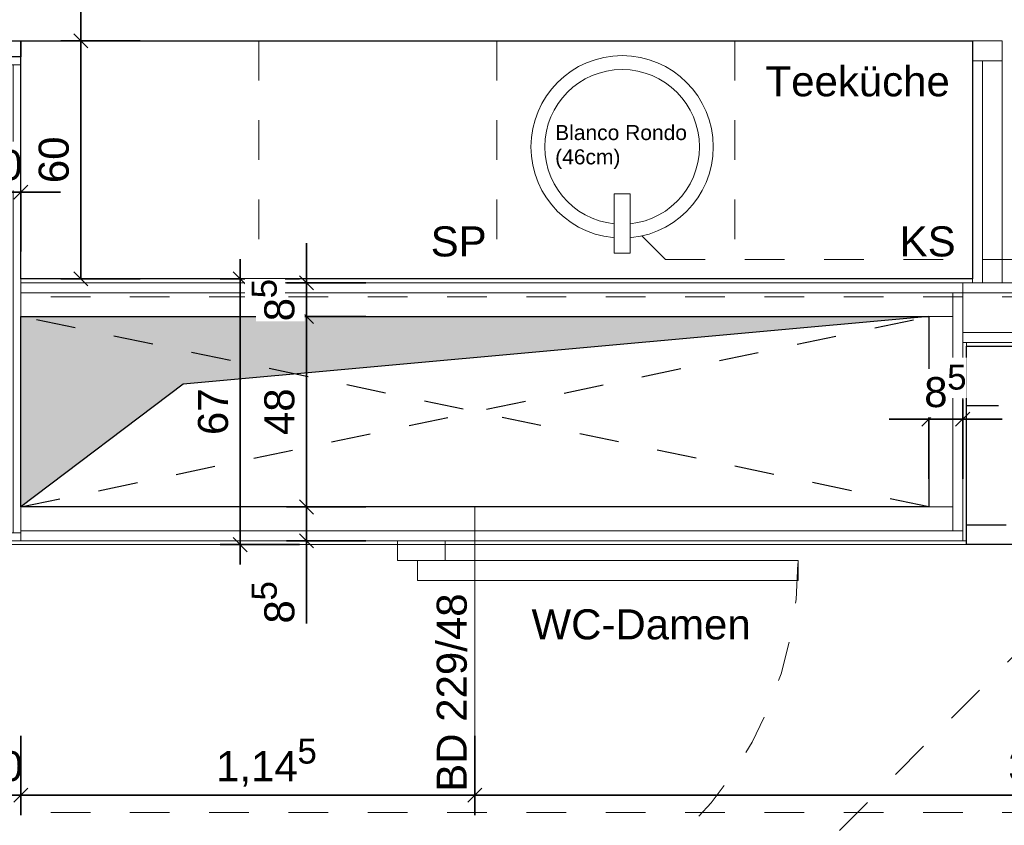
# Model space of a CAD drawing. Header units: metres. Extents: x -13 to 93, y -119 to 25.
# Tile 586 of 656: x 8.65 to 11.13, y -23.18 to -21.15. Entities that reach past the tile are written whole.
import ezdxf

# ---------------------------------------------------------------- set-up
doc = ezdxf.new("R2010")
doc.units = ezdxf.units.M
doc.header["$LTSCALE"] = 0.00508
doc.header["$PDMODE"] = 1
doc.header["$PDSIZE"] = -2
for name, pattern in [('STYLE_05', [0.19684, 0.069505, -0.127335]), ('STYLE_06', [1.0537, 0.590515, -0.19684, 0.069505, -0.19684]), ('STYLE_11', [0.393677, 0.196838, -0.196838])]:
    doc.linetypes.add(name, pattern=pattern)
doc.layers.get('0').update_dxf_attribs({"lineweight": 18})
for name, color, linetype, lineweight in [('3-4-0 Innenwände', 7, 'Continuous', 35), ('3-4-2-2 NTragIW GK', 7, 'Continuous', 35), ('3-4-4 ITüren', 7, 'Continuous', 25), ('3-4-5 IWBekleidungen', 7, 'Continuous', 25), ('3-5-1-1 DeckenDurchb', 7, 'Continuous', 25), ('3-5-1-1 DeckenDurchb VED', 7, 'STYLE_11', 25), ('3-7-1 Teeküchen', 7, 'Continuous', 25), ('4-1-1 Abwasseranlgn', 7, 'Continuous', 25), ('4-1-2-1 Sanitärobjekte', 7, 'Continuous', 25), ('6-1-0 Ausstattung', 7, 'Continuous', 25), ('Bemaßung', 7, 'Continuous', 18), ('Plan-Achsen-Fassade', 1, 'STYLE_06', 18), ('Plan-Text-Kerne', 7, 'Continuous', 13)]:
    doc.layers.add(name, color=color, linetype=linetype, lineweight=lineweight)
doc.layers.get('0').freeze()
doc.styles.add('Arial', font='ARIAL.TTF')
doc.dimstyles.new('MTZ_200', dxfattribs={"dimtxt": 0.075762, "dimasz": 0.000706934, "dimexe": 0.001, "dimexo": 0.003, "dimgap": 0.0001, "dimtad": 1, "dimdec": 4, "dimzin": 11, "dimtxsty": 'Arial', "dimblk": 'VW_SLASH', "dimcen": 0, "dimdle": 0.001, "dimazin": 0, "dimtfac": 1, "dimtdec": 4, "dimtix": 1, "dimtmove": 0, "dimatfit": 0, "dimldrblk": 'VW_FILLEDARROW', "dimfxl": 0, "dimfrac": 2, "dimtolj": 1, "dimtzin": 11, "dimarcsym": 0})

# ---------------------------------------------------------------- blocks, each defined once
blk = doc.blocks.new('*U551')
at = {"layer": '3-5-1-1 DeckenDurchb VED'}
for p, q in [((1, -4.43), (3.29, -3.95)), ((3.29, -4.43), (1, -3.95))]:
    blk.add_line(p, q, dxfattribs=at)
blk.add_lwpolyline([(1, -3.95), (3.29, -3.95), (3.29, -4.43), (1, -4.43)], close=True, dxfattribs=at)
blk = doc.blocks.new('kern_DD_e0-e4_standard')
at = {"layer": '3-5-1-1 DeckenDurchb VED', "color": 7}
blk.add_blockref('*U551', (0, 0), dxfattribs=at)
blk = doc.blocks.new('*U367')
at = {"layer": '3-4-4 ITüren', "color": 7, "linetype": 'Continuous', "lineweight": 18}
for points in [[(1.95, -4.515), (2.07, -4.515), (2.07, -4.565), (1.95, -4.565)], [(2, -4.565), (2.96, -4.565), (2.96, -4.615), (2, -4.615)], [(1.95, -5.525), (2.07, -5.525), (2.07, -5.575), (1.95, -5.575)]]:
    blk.add_lwpolyline(points, close=True, dxfattribs=at)
at = {"layer": '3-4-4 ITüren', "color": 7, "linetype": 'STYLE_05', "lineweight": 18}
blk.add_arc((2, -4.565), 0.96, 270, 0, dxfattribs=at)
blk = doc.blocks.new('*U394')
at = {"layer": '6-1-0 Ausstattung', "linetype": 'STYLE_05'}
for points in [[(3.385, -4.025), (5.665, -4.025), (5.665, -4.175), (3.385, -4.175)], [(3.385, -4.475), (5.665, -4.475), (5.665, -4.525), (3.385, -4.525)]]:
    blk.add_lwpolyline(points, close=True, dxfattribs=at)
at = {"layer": '6-1-0 Ausstattung'}
blk.add_lwpolyline([(3.385, -4.025), (5.635, -4.025), (5.635, -4.525), (3.385, -4.525)], close=True, dxfattribs=at)
blk = doc.blocks.new('*U395')
at = {"layer": '4-1-1 Abwasseranlgn', "color": 5, "linetype": 'STYLE_05', "lineweight": 13}
for p, q in [((2.6257, -3.8064), (2.5208, -3.7014)), ((2.6257, -3.8064), (3.5648, -3.8064)), ((3.7006, -4.6091), (2.837, -5.4727))]:
    blk.add_line(p, q, dxfattribs=at)
blk = doc.blocks.new('*D401')
at = {"layer": 'Bemaßung', "color": 0, "linetype": 'Continuous', "lineweight": -2}
for p, q in [((0.9, -3.7861), (0.9, -3.5861)), ((1, -3.7861), (1, -3.5861)), ((0.9, -3.6361), (0.8, -3.6361)), ((1, -3.6361), (0.9, -3.6361)), ((1, -3.6361), (1.1, -3.6361))]:
    blk.add_line(p, q, dxfattribs=at)
at = {"layer": 'Bemaßung', "color": 0, "linetype": 'Continuous', "lineweight": 20}
for p, q in [((0.8823, -3.6537), (0.9177, -3.6184)), ((1.0177, -3.6184), (0.9823, -3.6537))]:
    blk.add_line(p, q, dxfattribs=at)
at = {"layer": 'Defpoints', "color": 0, "lineweight": 0}
for p in [(0.9, -3.7834), (1, -3.7834)]:
    blk.add_point(p, dxfattribs=at)
at = {"color": 0, "linetype": 'Continuous', "lineweight": -2}
blk.add_wipeout([(0.8861, -3.6314), (1.0036, -3.6314), (1.0036, -3.5094), (0.8861, -3.5094)], dxfattribs=at).dxf.layer = 'Bemaßung'
at = {"layer": 'Defpoints', "color": 0, "lineweight": 0}
blk.add_point((0.9, -3.6361), dxfattribs=at)
at = {"layer": 'Bemaßung', "color": 0, "insert": (0.8861, -3.5299), "char_height": 0.07576, "attachment_point": 1, "line_spacing_factor": 0.967741, "style": 'Arial'}
blk.add_mtext('10', dxfattribs=at)
blk = doc.blocks.new('VW_FILLEDARROW')
at = {"color": 0, "lineweight": -2}
blk.add_solid([(0, 0), (0, 0), (0, 0)], dxfattribs=at)
blk = doc.blocks.new('VW_SLASH')
at = {"color": 0, "linetype": 'ByBlock', "lineweight": -2}
blk.add_line((0, 0), (-1, 0), dxfattribs=at)
at = {"color": 0, "linetype": 'ByBlock', "lineweight": 20}
blk.add_line((0, 0), (0, 0), dxfattribs=at)
blk = doc.blocks.new('*U123')
at = {"color": 7, "linetype": 'Continuous', "lineweight": 18}
blk.add_wipeout([(0.23, 0), (0.2256, -0.0449), (0.2125, -0.088), (0.1912, -0.1278), (0.1626, -0.1626), (0.1278, -0.1912), (0.088, -0.2125), (0.0449, -0.2256), (0, -0.23), (-0.0449, -0.2256), (-0.088, -0.2125), (-0.1278, -0.1912), (-0.1626, -0.1626), (-0.1912, -0.1278), (-0.2125, -0.088), (-0.2256, -0.0449), (-0.23, 0), (-0.2256, 0.0449), (-0.2125, 0.088), (-0.1912, 0.1278), (-0.1626, 0.1626), (-0.1278, 0.1912), (-0.088, 0.2125), (-0.0449, 0.2256), (0, 0.23), (0.0449, 0.2256), (0.088, 0.2125), (0.1278, 0.1912), (0.1626, 0.1626), (0.1912, 0.1278), (0.2125, 0.088), (0.2256, 0.0449)], dxfattribs=at).dxf.layer = '4-1-2-1 Sanitärobjekte'
at = {"layer": '4-1-2-1 Sanitärobjekte', "color": 7, "linetype": 'Continuous', "lineweight": 18}
blk.add_circle((0, 0), 0.23, dxfattribs=at)
at = {"color": 7, "linetype": 'Continuous', "lineweight": 18}
blk.add_wipeout([(0.195, 0), (0.1913, -0.038), (0.1802, -0.0746), (0.1621, -0.1083), (0.1379, -0.1379), (0.1083, -0.1621), (0.0746, -0.1802), (0.038, -0.1913), (0, -0.195), (-0.038, -0.1913), (-0.0746, -0.1802), (-0.1083, -0.1621), (-0.1379, -0.1379), (-0.1621, -0.1083), (-0.1802, -0.0746), (-0.1913, -0.038), (-0.195, 0), (-0.1913, 0.038), (-0.1802, 0.0746), (-0.1621, 0.1083), (-0.1379, 0.1379), (-0.1083, 0.1621), (-0.0746, 0.1802), (-0.038, 0.1913), (0, 0.195), (0.038, 0.1913), (0.0746, 0.1802), (0.1083, 0.1621), (0.1379, 0.1379), (0.1621, 0.1083), (0.1802, 0.0746), (0.1913, 0.038)], dxfattribs=at).dxf.layer = '4-1-2-1 Sanitärobjekte'
at = {"layer": '4-1-2-1 Sanitärobjekte', "color": 7, "linetype": 'Continuous', "lineweight": 18}
blk.add_circle((0, 0), 0.195, dxfattribs=at)
at = {"layer": '4-1-2-1 Sanitärobjekte', "color": 7, "insert": (-0.1689, 0.0551), "char_height": 0.037881, "attachment_point": 1, "line_spacing_factor": 0.970546, "style": 'Arial'}
blk.add_mtext('Blanco Rondo \\P(46cm)', dxfattribs=at)
at = {"color": 7, "linetype": 'Continuous', "lineweight": 18}
blk.add_wipeout([(-0.02, -0.118), (0.02, -0.118), (0.02, -0.268), (-0.02, -0.268)], dxfattribs=at).dxf.layer = '4-1-2-1 Sanitärobjekte'
at = {"layer": '4-1-2-1 Sanitärobjekte', "color": 7, "linetype": 'Continuous', "lineweight": 18}
blk.add_lwpolyline([(-0.02, -0.118), (0.02, -0.118), (0.02, -0.268), (-0.02, -0.268)], close=True, dxfattribs=at)
blk = doc.blocks.new('spühlbecken_blanco_rondo')
at = {"layer": '4-1-2-1 Sanitärobjekte', "color": 7}
blk.add_blockref('*U123', (0, 0), dxfattribs=at)
blk = doc.blocks.new('*D404')
at = {"layer": 'Bemaßung', "color": 0, "linetype": 'Continuous', "lineweight": -2}
for p, q in [((1.5526, -3.855), (1.5526, -3.805)), ((1.7026, -3.855), (1.5026, -3.855)), ((1.5526, -4.525), (1.5526, -3.855)), ((1.7026, -4.525), (1.5026, -4.525)), ((1.5526, -4.575), (1.5526, -4.525))]:
    blk.add_line(p, q, dxfattribs=at)
at = {"layer": 'Bemaßung', "color": 0, "linetype": 'Continuous', "lineweight": 20}
for p, q in [((1.5703, -3.8727), (1.5349, -3.8373)), ((1.5349, -4.5073), (1.5703, -4.5427))]:
    blk.add_line(p, q, dxfattribs=at)
at = {"layer": 'Defpoints', "color": 0, "lineweight": 0}
for p in [(1.9137, -3.855), (1.5526, -4.525), (1.8037, -4.525)]:
    blk.add_point(p, dxfattribs=at)
at = {"color": 0, "linetype": 'Continuous', "lineweight": -2}
blk.add_wipeout([(1.5479, -4.2487), (1.5479, -4.1313), (1.4259, -4.1313), (1.4259, -4.2487)], dxfattribs=at).dxf.layer = 'Bemaßung'
at = {"layer": 'Bemaßung', "color": 0, "insert": (1.4464, -4.2487), "char_height": 0.07576, "attachment_point": 1, "rotation": 90, "line_spacing_factor": 0.967741, "style": 'Arial'}
blk.add_mtext('67', dxfattribs=at)
blk = doc.blocks.new('*D405')
at = {"layer": 'Bemaßung', "color": 0, "linetype": 'Continuous', "lineweight": 20}
for p, q in [((1.1685, -3.2727), (1.1332, -3.2373)), ((1.1332, -3.8373), (1.1685, -3.8727))]:
    blk.add_line(p, q, dxfattribs=at)
at = {"layer": 'Bemaßung', "color": 0, "linetype": 'Continuous', "lineweight": -2}
for p, q in [((1.3009, -3.255), (1.1009, -3.255)), ((1.1509, -3.305), (1.1509, -3.255)), ((1.1509, -3.255), (1.1509, -3.855)), ((1.1509, -3.855), (1.1509, -3.805)), ((1.3009, -3.855), (1.1009, -3.855))]:
    blk.add_line(p, q, dxfattribs=at)
at = {"layer": 'Defpoints', "color": 0, "lineweight": 0}
for p in [(1.1509, -3.255), (1.8137, -3.255), (1.9137, -3.855)]:
    blk.add_point(p, dxfattribs=at)
at = {"color": 0, "linetype": 'Continuous', "lineweight": -2}
blk.add_wipeout([(1.1462, -3.6137), (1.1462, -3.4963), (1.0241, -3.4963), (1.0241, -3.6137)], dxfattribs=at).dxf.layer = 'Bemaßung'
at = {"layer": 'Bemaßung', "color": 0, "insert": (1.0447, -3.6137), "char_height": 0.07576, "attachment_point": 1, "rotation": 90, "line_spacing_factor": 0.967741, "style": 'Arial'}
blk.add_mtext('60', dxfattribs=at)
blk = doc.blocks.new('*D406')
at = {"layer": 'Bemaßung', "color": 0, "linetype": 'Continuous', "lineweight": -2}
for p, q in [((1.7199, -4.43), (1.7199, -4.33)), ((1.8699, -4.43), (1.6699, -4.43)), ((1.7199, -4.43), (1.7199, -4.515)), ((1.8699, -4.515), (1.6699, -4.515)), ((1.7199, -4.515), (1.7199, -4.7239))]:
    blk.add_line(p, q, dxfattribs=at)
at = {"layer": 'Bemaßung', "color": 0, "linetype": 'Continuous', "lineweight": 20}
for p, q in [((1.7022, -4.4123), (1.7375, -4.4477)), ((1.7375, -4.5327), (1.7022, -4.4973))]:
    blk.add_line(p, q, dxfattribs=at)
at = {"layer": 'Defpoints', "color": 0, "lineweight": 0}
for p in [(2.5917, -4.43), (1.7199, -4.515), (2.5917, -4.515)]:
    blk.add_point(p, dxfattribs=at)
at = {"color": 0, "linetype": 'Continuous', "lineweight": -2}
blk.add_wipeout([(1.7152, -4.7239), (1.7152, -4.6653), (1.5931, -4.6653), (1.5931, -4.7239)], dxfattribs=at).dxf.layer = 'Bemaßung'
at = {"layer": 'Bemaßung', "color": 0, "insert": (1.6137, -4.7239), "char_height": 0.0758, "attachment_point": 1, "rotation": 90, "line_spacing_factor": 0.967741, "style": 'Arial'}
blk.add_mtext('8', dxfattribs=at)
at = {"color": 0, "linetype": 'Continuous', "lineweight": -2}
blk.add_wipeout([(1.6662, -4.6659), (1.6662, -4.6169), (1.5649, -4.6169), (1.5649, -4.6659)], dxfattribs=at).dxf.layer = 'Bemaßung'
at = {"layer": 'Bemaßung', "color": 0, "insert": (1.582, -4.6414), "char_height": 0.0631, "attachment_point": 2, "rotation": 90, "line_spacing_factor": 0.967741, "style": 'Arial'}
blk.add_mtext('5', dxfattribs=at)
blk = doc.blocks.new('*D407')
at = {"layer": 'Bemaßung', "color": 0, "linetype": 'Continuous', "lineweight": 20}
for p, q in [((1.7375, -3.9677), (1.7022, -3.9323)), ((1.7022, -4.4123), (1.7375, -4.4477))]:
    blk.add_line(p, q, dxfattribs=at)
at = {"layer": 'Bemaßung', "color": 0, "linetype": 'Continuous', "lineweight": -2}
for p, q in [((1.8699, -3.95), (1.6699, -3.95)), ((1.7199, -4), (1.7199, -3.95)), ((1.7199, -3.95), (1.7199, -4.43)), ((1.7199, -4.43), (1.7199, -4.38)), ((1.8699, -4.43), (1.6699, -4.43))]:
    blk.add_line(p, q, dxfattribs=at)
at = {"layer": 'Defpoints', "color": 0, "lineweight": 0}
for p in [(1.7199, -3.95), (2.5999, -3.95), (2.5999, -4.43)]:
    blk.add_point(p, dxfattribs=at)
at = {"color": 0, "linetype": 'Continuous', "lineweight": -2}
blk.add_wipeout([(1.7152, -4.2487), (1.7152, -4.1313), (1.5931, -4.1313), (1.5931, -4.2487)], dxfattribs=at).dxf.layer = 'Bemaßung'
at = {"layer": 'Bemaßung', "color": 0, "insert": (1.6137, -4.2487), "char_height": 0.07576, "attachment_point": 1, "rotation": 90, "line_spacing_factor": 0.967741, "style": 'Arial'}
blk.add_mtext('48', dxfattribs=at)
blk = doc.blocks.new('*D408')
at = {"layer": 'Bemaßung', "color": 0, "linetype": 'Continuous', "lineweight": -2}
for p, q in [((1.1509, -2.215), (1.1509, -2.165)), ((1.3009, -2.215), (1.1009, -2.215)), ((1.1509, -3.255), (1.1509, -2.215)), ((1.3009, -3.255), (1.1009, -3.255)), ((1.1509, -3.305), (1.1509, -3.255))]:
    blk.add_line(p, q, dxfattribs=at)
at = {"layer": 'Bemaßung', "color": 0, "linetype": 'Continuous', "lineweight": 20}
for p, q in [((1.1685, -2.2327), (1.1332, -2.1973)), ((1.1332, -3.2373), (1.1685, -3.2727))]:
    blk.add_line(p, q, dxfattribs=at)
at = {"layer": 'Defpoints', "color": 0, "lineweight": 0}
for p in [(1.9137, -2.215), (1.1509, -3.255), (1.8137, -3.255)]:
    blk.add_point(p, dxfattribs=at)
at = {"color": 0, "linetype": 'Continuous', "lineweight": -2}
blk.add_wipeout([(1.1462, -2.8377), (1.1462, -2.632), (1.0241, -2.632), (1.0241, -2.8377)], dxfattribs=at).dxf.layer = 'Bemaßung'
at = {"layer": 'Bemaßung', "color": 0, "insert": (1.0447, -2.8377), "char_height": 0.07576, "attachment_point": 1, "rotation": 90, "line_spacing_factor": 0.967741, "style": 'Arial'}
blk.add_mtext('1,04', dxfattribs=at)
blk = doc.blocks.new('*U422')
at = {"layer": '3-5-1-1 DeckenDurchb', "linetype": 'Continuous', "lineweight": 0}
blk.add_hatch(color=19, dxfattribs=at).paths.add_polyline_path([(1, -4.43), (1, -3.95), (3.29, -3.95), (1.4089, -4.1201)])
at = {"layer": '3-5-1-1 DeckenDurchb'}
for points in [[(1, -4.43), (1, -3.95), (3.29, -3.95), (1.4089, -4.1201)], [(1, -3.95), (3.29, -3.95), (3.29, -4.43), (1, -4.43)]]:
    blk.add_lwpolyline(points, close=True, dxfattribs=at)
blk = doc.blocks.new('*D424')
at = {"layer": 'Bemaßung', "color": 0, "linetype": 'Continuous', "lineweight": -2}
for p, q in [((1.7199, -3.865), (1.7199, -3.765)), ((1.8699, -3.865), (1.6699, -3.865)), ((1.7199, -3.865), (1.7199, -3.95)), ((1.8699, -3.95), (1.6699, -3.95)), ((1.7199, -3.95), (1.7199, -4.05))]:
    blk.add_line(p, q, dxfattribs=at)
at = {"layer": 'Bemaßung', "color": 0, "linetype": 'Continuous', "lineweight": 20}
for p, q in [((1.7022, -3.8473), (1.7375, -3.8827)), ((1.7375, -3.9677), (1.7022, -3.9323))]:
    blk.add_line(p, q, dxfattribs=at)
at = {"layer": 'Defpoints', "color": 0, "lineweight": 0}
for p in [(2.5999, -3.865), (2.5999, -3.95)]:
    blk.add_point(p, dxfattribs=at)
at = {"color": 0, "linetype": 'Continuous', "lineweight": -2}
blk.add_wipeout([(1.7152, -3.962), (1.7152, -3.9035), (1.5931, -3.9035), (1.5931, -3.962)], dxfattribs=at).dxf.layer = 'Bemaßung'
at = {"layer": 'Defpoints', "color": 0, "lineweight": 0}
blk.add_point((1.7199, -3.95), dxfattribs=at)
at = {"layer": 'Bemaßung', "color": 0, "insert": (1.6137, -3.962), "char_height": 0.0758, "attachment_point": 1, "rotation": 90, "line_spacing_factor": 0.967741, "style": 'Arial'}
blk.add_mtext('8', dxfattribs=at)
at = {"color": 0, "linetype": 'Continuous', "lineweight": -2}
blk.add_wipeout([(1.6662, -3.9041), (1.6662, -3.8551), (1.5649, -3.8551), (1.5649, -3.9041)], dxfattribs=at).dxf.layer = 'Bemaßung'
at = {"layer": 'Bemaßung', "color": 0, "insert": (1.582, -3.8796), "char_height": 0.0631, "attachment_point": 2, "rotation": 90, "line_spacing_factor": 0.967741, "style": 'Arial'}
blk.add_mtext('5', dxfattribs=at)
blk = doc.blocks.new('*D425')
at = {"layer": 'Bemaßung', "color": 0, "linetype": 'Continuous', "lineweight": -2}
for p, q in [((3.29, -4.3587), (3.29, -4.1587)), ((3.375, -4.3587), (3.375, -4.1587)), ((3.29, -4.2087), (3.19, -4.2087)), ((3.375, -4.2087), (3.29, -4.2087)), ((3.375, -4.2087), (3.475, -4.2087))]:
    blk.add_line(p, q, dxfattribs=at)
at = {"layer": 'Bemaßung', "color": 0, "linetype": 'Continuous', "lineweight": 20}
for p, q in [((3.2723, -4.2264), (3.3077, -4.191)), ((3.3927, -4.191), (3.3573, -4.2264))]:
    blk.add_line(p, q, dxfattribs=at)
at = {"layer": 'Defpoints', "color": 0, "lineweight": 0}
for p in [(3.29, -4.43), (3.375, -4.43)]:
    blk.add_point(p, dxfattribs=at)
at = {"color": 0, "linetype": 'Continuous', "lineweight": -2}
blk.add_wipeout([(3.278, -4.204), (3.3365, -4.204), (3.3365, -4.082), (3.278, -4.082)], dxfattribs=at).dxf.layer = 'Bemaßung'
at = {"layer": 'Defpoints', "color": 0, "lineweight": 0}
blk.add_point((3.29, -4.2087), dxfattribs=at)
at = {"layer": 'Bemaßung', "color": 0, "insert": (3.278, -4.1025), "char_height": 0.0758, "attachment_point": 1, "line_spacing_factor": 0.967741, "style": 'Arial'}
blk.add_mtext('8', dxfattribs=at)
at = {"color": 0, "linetype": 'Continuous', "lineweight": -2}
blk.add_wipeout([(3.3359, -4.155), (3.3849, -4.155), (3.3849, -4.0537), (3.3359, -4.0537)], dxfattribs=at).dxf.layer = 'Bemaßung'
at = {"layer": 'Bemaßung', "color": 0, "insert": (3.3604, -4.0709), "char_height": 0.0631, "attachment_point": 2, "line_spacing_factor": 0.967741, "style": 'Arial'}
blk.add_mtext('5', dxfattribs=at)
blk = doc.blocks.new('*D431')
at = {"layer": 'Bemaßung', "color": 0, "linetype": 'Continuous', "lineweight": -2}
for p, q in [((0.9, -5.0067), (0.9, -5.2067)), ((1, -5.0067), (1, -5.2067)), ((0.9, -5.1567), (0.8, -5.1567)), ((0.9, -5.1567), (1, -5.1567)), ((1, -5.1567), (1.1, -5.1567))]:
    blk.add_line(p, q, dxfattribs=at)
at = {"layer": 'Bemaßung', "color": 0, "linetype": 'Continuous', "lineweight": 20}
for p, q in [((0.8823, -5.1743), (0.9177, -5.139)), ((1.0177, -5.139), (0.9823, -5.1743))]:
    blk.add_line(p, q, dxfattribs=at)
at = {"layer": 'Defpoints', "color": 0, "lineweight": 0}
for p in [(0.9, -4.3255), (1, -4.43), (1, -5.1567)]:
    blk.add_point(p, dxfattribs=at)
at = {"layer": 'Bemaßung', "color": 0, "insert": (0.8872, -5.0455), "char_height": 0.07576, "attachment_point": 1, "line_spacing_factor": 0.967741, "style": 'Arial'}
blk.add_mtext('10', dxfattribs=at)
blk = doc.blocks.new('*D432')
at = {"layer": 'Bemaßung', "color": 0, "linetype": 'Continuous', "lineweight": -2}
for p, q in [((1, -5.0067), (1, -5.2067)), ((2.145, -5.0067), (2.145, -5.2067)), ((1.05, -5.1567), (1, -5.1567)), ((1, -5.1567), (2.145, -5.1567)), ((2.145, -5.1567), (2.095, -5.1567))]:
    blk.add_line(p, q, dxfattribs=at)
at = {"layer": 'Bemaßung', "color": 0, "linetype": 'Continuous', "lineweight": 20}
for p, q in [((1.0177, -5.139), (0.9823, -5.1743)), ((2.1273, -5.1743), (2.1627, -5.139))]:
    blk.add_line(p, q, dxfattribs=at)
at = {"layer": 'Defpoints', "color": 0, "lineweight": 0}
for p in [(1, -4.43), (2.145, -4.4941), (1, -5.1567)]:
    blk.add_point(p, dxfattribs=at)
at = {"layer": 'Bemaßung', "color": 0, "line_spacing_factor": 0.967741, "style": 'Arial'}
for s, insert, char_height, attachment_point in [('5', (1.7218, -5.0138), 0.0631, 2), ('1,14', (1.4922, -5.0455), 0.07576, 1)]:
    blk.add_mtext(s, dxfattribs=dict(at, insert=insert, char_height=char_height, attachment_point=attachment_point))
blk = doc.blocks.new('*D433')
at = {"layer": 'Bemaßung', "color": 0, "linetype": 'Continuous', "lineweight": -2}
for p, q in [((-0.5801, -3.95), (-0.5801, -3.9)), ((-0.4301, -3.95), (-0.6301, -3.95)), ((-0.5801, -4.19), (-0.5801, -3.95)), ((-0.4301, -4.19), (-0.6301, -4.19)), ((-0.5801, -4.24), (-0.5801, -4.19))]:
    blk.add_line(p, q, dxfattribs=at)
at = {"layer": 'Bemaßung', "color": 0, "linetype": 'Continuous', "lineweight": 20}
for p, q in [((-0.5625, -3.9677), (-0.5978, -3.9323)), ((-0.5978, -4.1723), (-0.5625, -4.2077))]:
    blk.add_line(p, q, dxfattribs=at)
at = {"layer": 'Defpoints', "color": 0, "lineweight": 0}
for p in [(3.29, -3.95), (-0.5801, -4.19), (3.29, -4.19)]:
    blk.add_point(p, dxfattribs=at)
at = {"layer": 'Bemaßung', "color": 0, "insert": (-0.6913, -4.119), "char_height": 0.07576, "attachment_point": 1, "rotation": 90, "line_spacing_factor": 0.967741, "style": 'Arial'}
blk.add_mtext('24', dxfattribs=at)
blk = doc.blocks.new('*D434')
at = {"layer": 'Bemaßung', "color": 0, "linetype": 'Continuous', "lineweight": -2}
for p, q in [((-0.5801, -3.95), (-0.5801, -3.85)), ((-0.4301, -3.905), (-0.6301, -3.905)), ((-0.5801, -3.95), (-0.5801, -3.905)), ((-0.5801, -3.905), (-0.5801, -4.005)), ((-0.4301, -3.95), (-0.6301, -3.95))]:
    blk.add_line(p, q, dxfattribs=at)
at = {"layer": 'Bemaßung', "color": 0, "linetype": 'Continuous', "lineweight": 20}
for p, q in [((-0.5625, -3.9227), (-0.5978, -3.8873)), ((-0.5978, -3.9323), (-0.5625, -3.9677))]:
    blk.add_line(p, q, dxfattribs=at)
at = {"layer": 'Defpoints', "color": 0, "lineweight": 0}
for p in [(-0.5801, -3.905), (0.9, -3.905), (3.29, -3.95)]:
    blk.add_point(p, dxfattribs=at)
at = {"layer": 'Bemaßung', "color": 0, "rotation": 90, "line_spacing_factor": 0.967741, "style": 'Arial'}
for s, insert, char_height, attachment_point in [('5', (-0.723, -3.9293), 0.0631, 2), ('4', (-0.6913, -4.0117), 0.0758, 1)]:
    blk.add_mtext(s, dxfattribs=dict(at, insert=insert, char_height=char_height, attachment_point=attachment_point))
blk = doc.blocks.new('*D436')
at = {"layer": 'Bemaßung', "color": 0, "linetype": 'Continuous', "lineweight": 20}
for p, q in [((-0.5625, -1.6827), (-0.5978, -1.6473)), ((-0.5978, -3.3773), (-0.5625, -3.4127))]:
    blk.add_line(p, q, dxfattribs=at)
at = {"layer": 'Bemaßung', "color": 0, "linetype": 'Continuous', "lineweight": -2}
for p, q in [((-0.4301, -1.665), (-0.6301, -1.665)), ((-0.5801, -1.715), (-0.5801, -1.665)), ((-0.5801, -1.665), (-0.5801, -3.395)), ((-0.5801, -3.395), (-0.5801, -3.345)), ((-0.4301, -3.395), (-0.6301, -3.395))]:
    blk.add_line(p, q, dxfattribs=at)
at = {"layer": 'Defpoints', "color": 0, "lineweight": 0}
for p in [(-0.5801, -1.665), (3.23, -1.665), (0.9, -3.395)]:
    blk.add_point(p, dxfattribs=at)
at = {"layer": 'Bemaßung', "color": 0, "insert": (-0.6913, -2.7031), "char_height": 0.07576, "attachment_point": 1, "rotation": 90, "line_spacing_factor": 0.967741, "style": 'Arial'}
blk.add_mtext('1,73', dxfattribs=at)
blk = doc.blocks.new('*D446')
at = {"layer": 'Bemaßung', "color": 0, "linetype": 'Continuous', "lineweight": -2}
for p, q in [((2.145, -5.0067), (2.145, -5.2067)), ((5.35, -5.3067), (5.35, -5.1067)), ((2.145, -5.1567), (2.095, -5.1567)), ((5.35, -5.1567), (2.145, -5.1567)), ((5.4, -5.1567), (5.35, -5.1567))]:
    blk.add_line(p, q, dxfattribs=at)
at = {"layer": 'Bemaßung', "color": 0, "linetype": 'Continuous', "lineweight": 20}
for p, q in [((2.1627, -5.139), (2.1273, -5.1743)), ((5.3323, -5.1743), (5.3677, -5.139))]:
    blk.add_line(p, q, dxfattribs=at)
at = {"layer": 'Defpoints', "color": 0, "lineweight": 0}
for p in [(2.145, -4.4941), (5.35, -5.1567), (5.35, -7.9887)]:
    blk.add_point(p, dxfattribs=at)
at = {"layer": 'Bemaßung', "color": 0, "line_spacing_factor": 0.967741, "style": 'Arial'}
for s, insert, char_height, attachment_point in [('5', (3.7196, -5.0138), 0.0631, 2), ('3,20', (3.49, -5.0455), 0.07576, 1)]:
    blk.add_mtext(s, dxfattribs=dict(at, insert=insert, char_height=char_height, attachment_point=attachment_point))
blk = doc.blocks.new('kern_d-gross+h-normal (2D)')
at = {"layer": '3-4-2-2 NTragIW GK', "color": 7, "linetype": 'Continuous', "lineweight": 18}
for points in [[(-0.05, -3.315), (1, -3.315), (1, -3.295), (-0.05, -3.295)], [(0.98, -3.315), (0.98, -4.495), (1, -4.495), (1, -3.315)], [(3.475, -3.865), (3.475, -3.305), (3.46385497, -3.305), (3.425, -3.305), (3.425, -3.865), (3.45, -3.865)], [(1, -3.89), (3.375, -3.89), (3.375, -3.865), (1, -3.865)], [(3.375, -3.89), (5.645, -3.89), (5.645, -3.865), (3.375, -3.865)], [(1, -3.95), (3.35, -3.95), (3.35, -3.89), (1, -3.89)], [(3.35, -3.89), (3.35, -4.49), (3.375, -4.49), (3.375, -3.89)], [(3.375, -3.99), (5.645, -3.99), (5.645, -3.89), (3.375, -3.89)], [(3.29, -3.95), (3.29, -4.43), (3.35, -4.43), (3.35, -3.95)], [(3.375, -4.015), (5.645, -4.015), (5.645, -3.99), (3.375, -3.99)], [(3.35, -4.43), (1, -4.43), (1, -4.49), (3.35, -4.49)], [(3.375, -4.49), (1, -4.49), (1, -4.515), (3.375, -4.515)], [(1, -4.495), (-0.05, -4.495), (-0.05, -4.515), (1, -4.515)]]:
    blk.add_lwpolyline(points, close=True, dxfattribs=at)
at = {"layer": '3-4-5 IWBekleidungen', "color": 7, "linetype": 'Continuous', "lineweight": 18}
for points in [[(3.385, -4.025), (5.645, -4.025), (5.645, -4.015), (3.385, -4.015)], [(-0.05014648, -4.515), (-0.05014648, -4.525), (3.385, -4.525), (3.385, -4.515)]]:
    blk.add_lwpolyline(points, close=True, dxfattribs=at)
at = {"layer": '3-7-1 Teeküchen', "color": 7, "linetype": 'STYLE_05', "lineweight": 18}
for p, q in [((1.6, -3.255), (1.6, -3.855)), ((2.2, -3.255), (2.2, -3.855)), ((2.8, -3.255), (2.8, -3.855))]:
    blk.add_line(p, q, dxfattribs=at)
at = {"layer": '6-1-0 Ausstattung'}
blk.add_lwpolyline([(-0.05, -3.255), (1, -3.255), (1, -3.295), (-0.05, -3.295)], close=True, dxfattribs=at)
at = {"layer": '6-1-0 Ausstattung', "color": 7, "linetype": 'Continuous', "lineweight": 18}
for points in [[(3.475, -3.255), (3.4, -3.255), (3.4, -3.305), (3.475, -3.305)], [(3.4, -3.305), (3.4, -3.865), (3.425, -3.865), (3.425, -3.305)]]:
    blk.add_lwpolyline(points, close=True, dxfattribs=at)
at = {"layer": '3-4-4 ITüren', "color": 7}
blk.add_blockref('*U367', (0, 0), dxfattribs=at)
at = {"layer": '4-1-1 Abwasseranlgn', "color": 7}
blk.add_blockref('*U395', (0, 0), dxfattribs=at)
at = {"layer": '6-1-0 Ausstattung', "color": 7}
blk.add_blockref('*U394', (0, 0), dxfattribs=at)
at = {"layer": '6-1-0 Ausstattung', "color": 7, "char_height": 0.075762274, "attachment_point": 1, "line_spacing_factor": 0.970546, "style": 'Arial'}
for s, insert in [('SP', (2.0333471, -3.72259694)), ('KS', (3.21611296, -3.72259694))]:
    blk.add_mtext(s, dxfattribs=dict(at, insert=insert))
at = {"layer": 'Plan-Text-Kerne', "color": 7, "char_height": 0.075762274, "attachment_point": 1, "line_spacing_factor": 0.970546, "style": 'Arial'}
for s, insert in [('Teeküche', (2.87786901, -3.31891203)), ('WC-Damen', (2.2876869, -4.68801625))]:
    blk.add_mtext(s, dxfattribs=dict(at, insert=insert))
at = {"layer": 'Bemaßung', "color": 7, "linetype": 'Continuous', "lineweight": 18}
dim = blk.add_linear_dim(base=(1, -5.15665109), p1=(0.9, -4.32548454), p2=(1, -4.43), dimstyle='MTZ_200', override={"dimtxt": 0.001515, "dimgap": 0.01, "dimdec": 3, "dimlfac": 50, "dimpost": '<>m', "dimtxsty": 'Arial', "dimtmove": 2}, dxfattribs=at)
dim.commit()
dim.dimension.update_dxf_attribs({"geometry": '*D431', "text_midpoint": (0.94592549, -5.14665109), "dimtype": 160})
dim = blk.add_linear_dim(base=(0.9, -3.63607015), p1=(1, -3.7833954), p2=(0.9, -3.7833954), dimstyle='MTZ_200', override={"dimtxt": 0.001515, "dimgap": 0.005, "dimdec": 3, "dimlfac": 50, "dimpost": '<>m', "dimtxsty": 'Arial', "dimtmove": 2}, dxfattribs=at)
dim.commit()
dim.dimension.update_dxf_attribs({"geometry": '*D401', "text_midpoint": (0.94485352, -3.63107015), "dimtype": 160})
at = {"layer": '3-7-1 Teeküchen'}
blk.add_lwpolyline([(1, -3.255), (3.4, -3.255), (3.4, -3.855), (1, -3.855)], close=True, dxfattribs=at)
at = {"layer": '4-1-2-1 Sanitärobjekte', "color": 7}
blk.add_blockref('spühlbecken_blanco_rondo', (2.51616342, -3.52216091), dxfattribs=at)
at = {"layer": 'Bemaßung', "color": 7, "linetype": 'Continuous', "lineweight": 18}
dim = blk.add_linear_dim(base=(1.5525789, -4.525), p1=(1.91372627, -3.855), p2=(1.80372627, -4.525), angle=90, dimstyle='MTZ_200', override={"dimtxt": 0.001515, "dimgap": 0.005, "dimdec": 3, "dimlfac": 50, "dimpost": '<>m', "dimtxsty": 'Arial', "dimtmove": 2}, dxfattribs=at)
dim.commit()
dim.dimension.update_dxf_attribs({"geometry": '*D404', "text_midpoint": (1.5525789, -4.19)})
dim = blk.add_linear_dim(base=(1.15085417, -3.255), p1=(1.91372627, -3.855), p2=(1.81372627, -3.255), angle=90, dimstyle='MTZ_200', override={"dimtxt": 0.001515, "dimgap": 0.005, "dimdec": 3, "dimlfac": 50, "dimpost": '<>m', "dimtxsty": 'Arial', "dimtmove": 2}, dxfattribs=at)
dim.commit()
dim.dimension.update_dxf_attribs({"geometry": '*D405', "text_midpoint": (1.15085417, -2.955)})
dim = blk.add_linear_dim(base=(1.71985352, -4.515), p1=(2.5917178, -4.43), p2=(2.5917178, -4.515), angle=90, dimstyle='MTZ_200', override={"dimtxt": 0.001515, "dimgap": 0.005, "dimdec": 3, "dimlfac": 50, "dimpost": '<>m', "dimtxsty": 'Arial', "dimtix": 0, "dimtmove": 2}, dxfattribs=at)
dim.commit()
dim.dimension.update_dxf_attribs({"geometry": '*D406', "text_midpoint": (1.71485352, -4.61716319), "dimtype": 160})
for base, p1, p2, picture, middle in [((1.15085417, -3.255), (1.91372627, -2.215), (1.81372627, -3.255), '*D408', (1.15085417, -2.735)), ((1.71985352, -3.95), (2.59985352, -4.43), (2.59985352, -3.95), '*D407', (1.71985352, -3.71))]:
    dim = blk.add_linear_dim(base=base, p1=p1, p2=p2, angle=90, dimstyle='MTZ_200', override={"dimtxt": 0.001515, "dimgap": 0.005, "dimdec": 3, "dimlfac": 50, "dimpost": '<>m', "dimtxsty": 'Arial', "dimtmove": 2}, dxfattribs=at)
    dim.commit()
    dim.dimension.update_dxf_attribs({"geometry": picture, "text_midpoint": middle})
blk.add_wipeout([(2.15041528, -5.14805105), (2.15041528, -4.64816494), (2.02835417, -4.64816494), (2.02835417, -5.14805105)]).dxf.layer = 'Bemaßung'
at = {"layer": '3-4-5 IWBekleidungen', "color": 7, "linetype": 'Continuous', "lineweight": 18}
blk.add_lwpolyline([(1, -3.855), (3.4, -3.855), (3.4, -3.865), (1, -3.865)], close=True, dxfattribs=at)
at = {"layer": 'Bemaßung'}
blk.add_line((2.145, -4.43), (2.145, -5.17632286), dxfattribs=at)
at = {"layer": '3-5-1-1 DeckenDurchb', "color": 7}
blk.add_blockref('*U422', (0, 0), dxfattribs=at)
at = {"layer": 'Bemaßung', "insert": (2.04854745, -5.14805105), "char_height": 0.0757622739, "attachment_point": 1, "rotation": 90, "line_spacing_factor": 0.970546, "style": 'Arial'}
blk.add_mtext('{\\C7;\\lBD 229/48}', dxfattribs=at)
at = {"layer": 'Bemaßung', "color": 7, "linetype": 'Continuous', "lineweight": 18}
dim = blk.add_linear_dim(base=(-0.58014648, -1.665), p1=(0.9, -3.395), p2=(3.23, -1.665), angle=90, dimstyle='MTZ_200', override={"dimtxt": 0.001515, "dimgap": 0.01, "dimdec": 3, "dimlfac": 50, "dimpost": '<>m', "dimtxsty": 'Arial', "dimtmove": 2}, dxfattribs=at)
dim.commit()
dim.dimension.update_dxf_attribs({"geometry": '*D436', "text_midpoint": (-0.59014648, -0.7295109), "dimtype": 160})
for base, p2, picture, middle in [((1, -5.15665109), (1, -4.43), '*D432', (0.38084681, -5.14665109)), ((5.35, -5.15665109), (5.35, -7.98867714), '*D446', (3.6169118, -5.14665109))]:
    dim = blk.add_linear_dim(base=base, p1=(2.145, -4.49414583), p2=p2, dimstyle='MTZ_200', override={"dimtxt": 0.001515, "dimgap": 0.01, "dimdec": 3, "dimlfac": 50, "dimpost": '<>m', "dimtxsty": 'Arial', "dimtmove": 2}, dxfattribs=at)
    dim.commit()
    dim.dimension.update_dxf_attribs({"geometry": picture, "text_midpoint": middle, "dimtype": 160})
dim = blk.add_linear_dim(base=(1.71985352, -3.95), p1=(2.59985352, -3.865), p2=(2.59985352, -3.95), angle=90, dimstyle='MTZ_200', override={"dimtxt": 0.001515, "dimgap": 0.005, "dimdec": 3, "dimlfac": 50, "dimpost": '<>m', "dimtxsty": 'Arial', "dimtmove": 2}, dxfattribs=at)
dim.commit()
dim.dimension.update_dxf_attribs({"geometry": '*D424', "text_midpoint": (1.71485352, -3.90867714), "dimtype": 160})
dim = blk.add_linear_dim(base=(3.29, -4.20867714), p1=(3.375, -4.43), p2=(3.29, -4.43), dimstyle='MTZ_200', override={"dimtxt": 0.001515, "dimgap": 0.005, "dimdec": 3, "dimlfac": 50, "dimpost": '<>m', "dimtxsty": 'Arial', "dimtmove": 2}, dxfattribs=at)
dim.commit()
dim.dimension.update_dxf_attribs({"geometry": '*D425', "text_midpoint": (3.33132286, -4.20367714), "dimtype": 160})
for base, p2, override, picture, middle in [((-0.58014648, -3.905), (0.9, -3.905), {"dimtxt": 0.001515, "dimgap": 0.01, "dimdec": 3, "dimlfac": 50, "dimpost": '<>m', "dimtxsty": 'Arial', "dimtix": 0, "dimtmove": 2}, '*D434', (-0.59014648, -3.905)), ((-0.58014648, -4.19), (3.29, -4.19), {"dimtxt": 0.001515, "dimgap": 0.01, "dimdec": 3, "dimlfac": 50, "dimpost": '<>m', "dimtxsty": 'Arial', "dimtmove": 2}, '*D433', (-0.59014648, -4.06022116))]:
    dim = blk.add_linear_dim(base=base, p1=(3.29, -3.95), p2=p2, angle=90, dimstyle='MTZ_200', override=override, dxfattribs=at)
    dim.commit()
    dim.dimension.update_dxf_attribs({"geometry": picture, "text_midpoint": middle, "dimtype": 160})

msp = doc.modelspace()

# ---------------------------------------------------------------- linework, layer by layer
at = {"layer": 'Plan-Achsen-Fassade', "color": 9}
for p, q in [((-0.475, -21.85), (13.475, -21.85)), ((-0.475, -23.15), (13.475, -23.15))]:
    msp.add_line(p, q, dxfattribs=at)

# ---------------------------------------------------------------- block references
at = {"layer": '3-4-0 Innenwände', "color": 7}
msp.add_blockref('kern_DD_e0-e4_standard', (7.65, -17.95), dxfattribs=at)

# ---------------------------------------------------------------- next in the draw order: block references
at = {"layer": '3-4-0 Innenwände', "color": 6}
msp.add_blockref('kern_d-gross+h-normal (2D)', (7.65, -17.95), dxfattribs=at)

doc.saveas('drawing.dxf')
